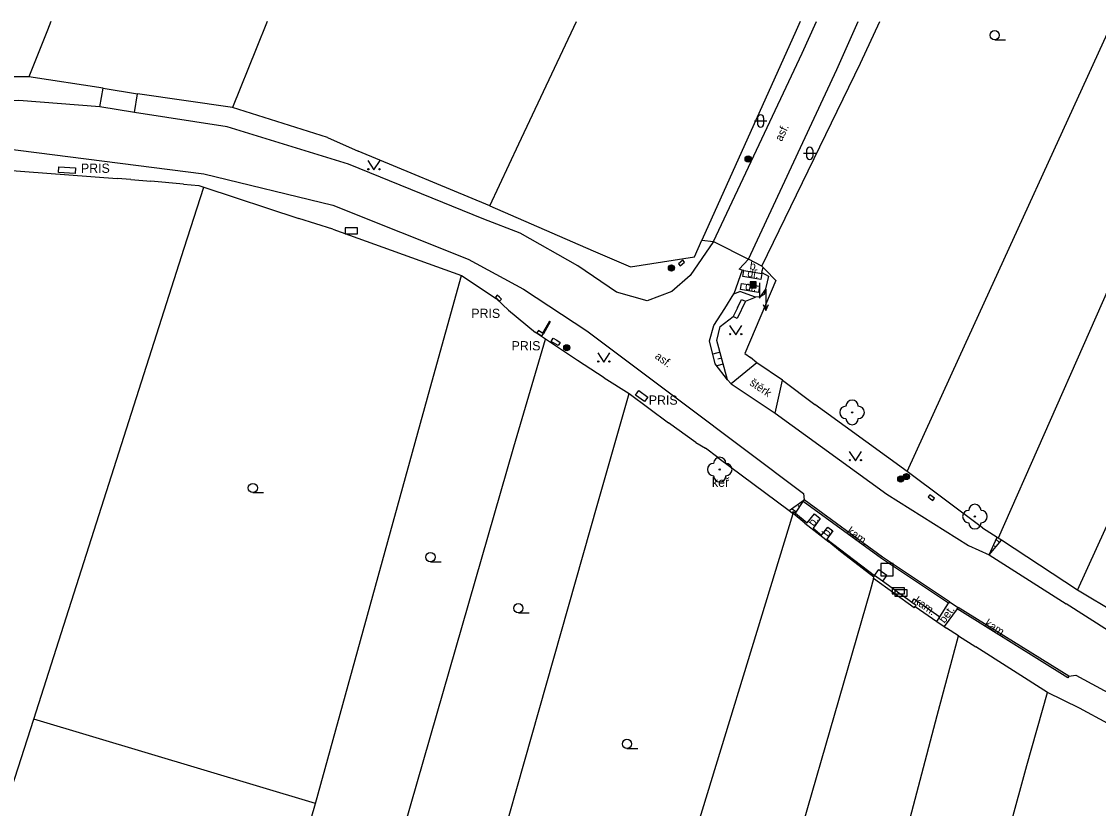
# Model space of a CAD drawing. Extents: x -595546 to -593986, y -1160845 to -1159202.
# Drawn here: x -594721.9 to -594634.5, y -1159268 to -1159204.1 of the extents above; entities that cross this region are included whole.
import ezdxf

# ---------------------------------------------------------------- set-up
doc = ezdxf.new("R2010")
doc.units = 0
for name, color, linetype in [('DOP - ploty', 7, 'Continuous'), ('DOP - rozhrani ploch obecne', 7, 'Continuous'), ('Level 22', 7, 'Continuous'), ('Level 24', 7, 'Continuous'), ('Level 25', 7, 'Continuous'), ('Level 26', 7, 'Continuous'), ('Level 36', 7, 'Continuous'), ('silnoproud - povrch.  znaky a  RIS  skut. velikost', 7, 'Continuous'), ('TM - chodniky - VP', 7, 'Continuous'), ('TM - dolni hrana svahu', 7, 'Continuous'), ('TM - horni hrana svahu', 7, 'Continuous'), ('TM - komunikace - VP', 7, 'Continuous'), ('TM - letecke snimky - pomocna linie', 7, 'Continuous'), ('TM - plot drateny_ kovovy - VP', 7, 'Continuous'), ('TM - plot zdeny_ ohradni zed - VP', 7, 'Continuous'), ('TM - podezdivka plotu - VP', 7, 'Continuous'), ('TM - pomocna konstrukcni linie', 7, 'Continuous'), ('TM - popis objektu', 7, 'Continuous'), ('TM - popis povrchu', 7, 'Continuous'), ('TM - popis zelene', 7, 'Continuous'), ('TM - rozhrani ploch obecne - VP', 7, 'Continuous'), ('TM - srafovani', 7, 'Continuous'), ('TM - vjezd na pozemek', 7, 'Continuous'), ('TM - zed operna - VP', 7, 'Continuous')]:
    doc.layers.add(name, color=color, linetype=linetype)

msp = doc.modelspace()

# ---------------------------------------------------------------- linework, layer by layer
at = {"layer": 'DOP - ploty'}
for points in [[(-594719.543, -1159204.13), (-594719.83, -1159204.84)], [(-594701.993, -1159204.13), (-594702.89, -1159206.35)], [(-594681.54, -1159214.06), (-594676.857, -1159204.13)], [(-594658.717, -1159204.13), (-594659.04, -1159204.86)], [(-594653.81, -1159207.52), (-594652.232, -1159204.13)], [(-594645.79, -1159231.41), (-594633.321, -1159204.13)], [(-594698.07, -1159267.61), (-594688.74, -1159233.89)], [(-594706.51, -1159323.91), (-594681.95, -1159238.66)], [(-594688.86, -1159291.53), (-594675.13, -1159243.22)], [(-594658.6, -1159302.33), (-594647.58, -1159260.46)], [(-594666.51, -1159360.36), (-594640.29, -1159264.51)]]:
    msp.add_lwpolyline(points, dxfattribs=at)
at = {"layer": 'DOP - rozhrani ploch obecne'}
for points in [[(-594624.099, -1159204.13), (-594642.63, -1159246.05)], [(-594720.95, -1159260.74), (-594708.73, -1159222.53)], [(-594736.81, -1159309.92), (-594720.95, -1159260.74)], [(-594698.07, -1159267.61), (-594720.95, -1159260.74)], [(-594713.4, -1159320.62), (-594698.07, -1159267.61)]]:
    msp.add_lwpolyline(points, dxfattribs=at)
at = {"layer": 'Level 22'}
for centre in [(-594654.49, -1159235.85), (-594665.24, -1159240.49), (-594644.52, -1159244.31)]:
    msp.add_circle(centre, 0.05, dxfattribs=at)
for centre, start, end in [((-594654.99, -1159235.85), 90, 270), ((-594654.49, -1159235.35), 0, 180), ((-594653.99, -1159235.85), 270, 90), ((-594654.49, -1159236.35), 180, 0), ((-594665.24, -1159239.99), 0, 180), ((-594665.74, -1159240.49), 90, 270), ((-594664.74, -1159240.49), 270, 90), ((-594665.24, -1159240.99), 180, 0), ((-594644.52, -1159243.81), 0, 180), ((-594645.02, -1159244.31), 90, 270), ((-594644.02, -1159244.31), 270, 90), ((-594644.52, -1159244.81), 180, 0)]:
    msp.add_arc(centre, 0.5, start, end, dxfattribs=at)
at = {"layer": 'Level 24'}
for points in [[(-594695.667, -1159221.368), (-594694.667, -1159221.368), (-594694.667, -1159220.868), (-594695.667, -1159220.868)], [(-594651.242, -1159250.583), (-594650.242, -1159250.583), (-594650.242, -1159250.083), (-594651.242, -1159250.083)], [(-594651.007, -1159250.758), (-594650.007, -1159250.758), (-594650.007, -1159250.258), (-594651.007, -1159250.258)]]:
    msp.add_lwpolyline(points, close=True, dxfattribs=at)
at = {"layer": 'Level 25'}
for points in [[(-594662.78, -1159225.75), (-594662.28, -1159225.75), (-594662.28, -1159225.25), (-594662.78, -1159225.25)], [(-594662.73, -1159225.7), (-594662.33, -1159225.7), (-594662.33, -1159225.3), (-594662.73, -1159225.3)], [(-594662.68, -1159225.65), (-594662.38, -1159225.65), (-594662.38, -1159225.35), (-594662.68, -1159225.35)], [(-594662.63, -1159225.6), (-594662.43, -1159225.6), (-594662.43, -1159225.4), (-594662.63, -1159225.4)], [(-594662.58, -1159225.55), (-594662.48, -1159225.55), (-594662.48, -1159225.45), (-594662.58, -1159225.45)]]:
    msp.add_lwpolyline(points, close=True, dxfattribs=at)
for centre, radius in [((-594662.93, -1159215.29), 0.25), ((-594662.93, -1159215.29), 0.2), ((-594662.93, -1159215.29), 0.15), ((-594662.93, -1159215.29), 0.1), ((-594662.93, -1159215.29), 0.05), ((-594669.16, -1159224.13), 0.25), ((-594669.16, -1159224.13), 0.2), ((-594669.16, -1159224.13), 0.15), ((-594669.16, -1159224.13), 0.1), ((-594669.16, -1159224.13), 0.05), ((-594677.66, -1159230.61), 0.25), ((-594677.66, -1159230.61), 0.2), ((-594677.66, -1159230.61), 0.15), ((-594677.66, -1159230.61), 0.1), ((-594677.66, -1159230.61), 0.05), ((-594650.54, -1159241.26), 0.25), ((-594650.54, -1159241.26), 0.2), ((-594650.54, -1159241.26), 0.15), ((-594650.54, -1159241.26), 0.1), ((-594650.54, -1159241.26), 0.05), ((-594650.08, -1159241.06), 0.25), ((-594650.08, -1159241.06), 0.2), ((-594650.08, -1159241.06), 0.15), ((-594650.08, -1159241.06), 0.1), ((-594650.08, -1159241.06), 0.05)]:
    msp.add_circle(centre, radius, dxfattribs=at)
at = {"layer": 'Level 26'}
msp.add_lwpolyline([(-594652.15, -1159249.11), (-594651.15, -1159249.11), (-594651.15, -1159248.11), (-594652.15, -1159248.11)], close=True, dxfattribs=at)
at = {"layer": 'Level 36'}
for p, q in [((-594642.91, -1159205.615), (-594642.035, -1159205.615)), ((-594662.426, -1159212.196), (-594661.426, -1159212.196)), ((-594662.176, -1159211.946), (-594662.176, -1159212.446)), ((-594661.676, -1159211.946), (-594661.676, -1159212.446)), ((-594658.436, -1159214.826), (-594657.436, -1159214.826)), ((-594658.186, -1159214.576), (-594658.186, -1159215.076)), ((-594657.686, -1159214.576), (-594657.686, -1159215.076)), ((-594703.15, -1159242.365), (-594702.275, -1159242.365)), ((-594688.73, -1159247.975), (-594687.855, -1159247.975)), ((-594681.59, -1159252.125), (-594680.715, -1159252.125)), ((-594672.77, -1159263.135), (-594671.895, -1159263.135))]:
    msp.add_line(p, q, dxfattribs=at)
for points in [[(-594693.82, -1159215.42), (-594693.32, -1159216.17), (-594692.82, -1159215.42)], [(-594662, -1159225.34), (-594662, -1159226.59), (-594661.5, -1159225.84), (-594661.5, -1159227.59)], [(-594661.719, -1159227.101), (-594661.5, -1159227.59), (-594661.281, -1159227.101)], [(-594664.44, -1159228.8), (-594663.94, -1159229.55), (-594663.44, -1159228.8)], [(-594675.15, -1159231.02), (-594674.65, -1159231.77), (-594674.15, -1159231.02)], [(-594654.72, -1159239.03), (-594654.22, -1159239.78), (-594653.72, -1159239.03)]]:
    msp.add_lwpolyline(points, dxfattribs=at)
for centre, radius in [((-594642.91, -1159205.24), 0.375), ((-594693.77, -1159216.12), 0.05), ((-594692.871, -1159216.12), 0.05), ((-594664.39, -1159229.5), 0.05), ((-594663.491, -1159229.5), 0.05), ((-594675.1, -1159231.72), 0.05), ((-594674.201, -1159231.72), 0.05), ((-594654.67, -1159239.73), 0.05), ((-594653.771, -1159239.73), 0.05), ((-594703.15, -1159241.99), 0.375), ((-594688.73, -1159247.6), 0.375), ((-594681.59, -1159251.75), 0.375), ((-594672.77, -1159262.76), 0.375)]:
    msp.add_circle(centre, radius, dxfattribs=at)
for centre, start, end in [((-594661.926, -1159211.946), 0, 180), ((-594661.926, -1159212.446), 180, 0), ((-594657.936, -1159214.576), 0, 180), ((-594657.936, -1159215.076), 180, 0)]:
    msp.add_arc(centre, 0.25, start, end, dxfattribs=at)
at = {"layer": 'silnoproud - povrch.  znaky a  RIS  skut. velikost'}
for points in [[(-594718.91, -1159215.92), (-594717.54, -1159216.01), (-594717.57, -1159216.46), (-594718.94, -1159216.37), (-594718.91, -1159215.92)], [(-594668.24, -1159223.49), (-594668.6, -1159223.79)], [(-594668.6, -1159223.79), (-594668.46, -1159223.96)], [(-594668.46, -1159223.96), (-594668.28, -1159223.81)], [(-594668.28, -1159223.81), (-594668.1, -1159223.66)], [(-594668.1, -1159223.66), (-594668.24, -1159223.49)], [(-594683.3, -1159226.34), (-594683.45, -1159226.49)], [(-594683.45, -1159226.49), (-594683.12, -1159226.83)], [(-594683.13, -1159226.5), (-594683.3, -1159226.34)], [(-594682.96, -1159226.66), (-594683.13, -1159226.5)], [(-594683.12, -1159226.83), (-594682.96, -1159226.66)], [(-594663.8, -1159227.38), (-594663.46, -1159226.68), (-594663.15, -1159226.83)], [(-594663.15, -1159226.83), (-594663.83, -1159228.22), (-594664.14, -1159228.07)], [(-594663.8, -1159227.38), (-594664.14, -1159228.07)], [(-594679.96, -1159229.21), (-594680.08, -1159229.39)], [(-594679.76, -1159229.34), (-594679.96, -1159229.21)], [(-594680.08, -1159229.39), (-594679.69, -1159229.65)], [(-594679.62, -1159229.43), (-594679.76, -1159229.34)], [(-594679.69, -1159229.65), (-594679.56, -1159229.47)], [(-594679.56, -1159229.47), (-594679.62, -1159229.43)], [(-594678.92, -1159230.09), (-594678.76, -1159229.83), (-594678.48, -1159230), (-594678.2, -1159230.17), (-594678.36, -1159230.43)], [(-594678.36, -1159230.43), (-594678.92, -1159230.09)], [(-594671.8, -1159234.09), (-594671.08, -1159234.62), (-594671.35, -1159234.98), (-594672.07, -1159234.45), (-594671.8, -1159234.09)], [(-594648.19, -1159242.54), (-594648.32, -1159242.72)], [(-594648.32, -1159242.72), (-594648.13, -1159242.86)], [(-594647.81, -1159242.82), (-594648.19, -1159242.54)], [(-594648.13, -1159242.86), (-594647.94, -1159243)], [(-594647.94, -1159243), (-594647.81, -1159242.82)], [(-594652.68, -1159249.09), (-594652.33, -1159248.6)], [(-594652.03, -1159249.56), (-594652.68, -1159249.09)], [(-594652.33, -1159248.6), (-594651.68, -1159249.07), (-594652.03, -1159249.56)]]:
    msp.add_lwpolyline(points, dxfattribs=at)
at = {"layer": 'TM - chodniky - VP'}
for points in [[(-594665.75, -1159221.99), (-594658.55, -1159206.69)], [(-594662.9, -1159223.42), (-594655.73, -1159208.02)], [(-594715.59, -1159211.05), (-594715.3, -1159209.53)], [(-594712.75, -1159211.5), (-594712.53, -1159210)]]:
    msp.add_lwpolyline(points, dxfattribs=at)
at = {"layer": 'TM - dolni hrana svahu'}
for points in [[(-594659.61, -1159243.81), (-594658.39, -1159242.95)], [(-594643.36, -1159247.42), (-594642.72, -1159245.99)]]:
    msp.add_lwpolyline(points, dxfattribs=at)
at = {"layer": 'TM - horni hrana svahu'}
for points in [[(-594664.61, -1159233.21), (-594665.47, -1159230.01), (-594665.2, -1159228.89), (-594664.14, -1159228.07)], [(-594659.08, -1159244.04), (-594658.47, -1159243.08)], [(-594643.36, -1159247.42), (-594642.35, -1159246.23)]]:
    msp.add_lwpolyline(points, dxfattribs=at)
at = {"layer": 'TM - komunikace - VP'}
for points in [[(-594715.59, -1159211.05), (-594722.16, -1159210.54), (-594736.36, -1159211.04), (-594757.13, -1159212.55)], [(-594712.75, -1159211.5), (-594715.59, -1159211.05)], [(-594681.44, -1159221.31), (-594684.4, -1159220.17), (-594695.39, -1159215.7), (-594705.24, -1159212.67), (-594712.75, -1159211.5)], [(-594824.74, -1159221.23), (-594809.47, -1159219.16), (-594796.22, -1159216.97), (-594779.49, -1159216.11), (-594759.98, -1159216.05), (-594740.71, -1159215.27), (-594723.48, -1159214.4), (-594707.13, -1159216.5), (-594696.66, -1159219.03), (-594685.68, -1159223.41), (-594681.17, -1159225.84)], [(-594669.13, -1159226.04), (-594671.13, -1159226.79), (-594673.61, -1159226.1), (-594676.75, -1159223.95), (-594681.44, -1159221.31)], [(-594665.75, -1159221.99), (-594667.63, -1159224.73)], [(-594663.42, -1159224.31), (-594663.65, -1159224.23), (-594662.9, -1159223.42)], [(-594667.63, -1159224.73), (-594669.13, -1159226.04)], [(-594663.42, -1159224.31), (-594664.09, -1159226.22)], [(-594681.17, -1159225.84), (-594676.02, -1159229.24), (-594668.13, -1159235.16)], [(-594665.71, -1159228.8), (-594664.83, -1159227.41)], [(-594664.61, -1159233.21), (-594665.6, -1159231.92), (-594666.08, -1159230.04), (-594665.71, -1159228.8)], [(-594664.32, -1159233.54), (-594664.61, -1159233.21)], [(-594664.32, -1159233.54), (-594660.73, -1159235.92)], [(-594668.13, -1159235.16), (-594658.45, -1159242.44)], [(-594660.73, -1159235.92), (-594651.66, -1159242.5), (-594645.03, -1159246.66), (-594643.36, -1159247.42)], [(-594658.45, -1159242.44), (-594658.39, -1159242.95)], [(-594652.01, -1159247.6), (-594658.39, -1159242.95)], [(-594646.57, -1159251.22), (-594652.01, -1159247.6)], [(-594643.36, -1159247.42), (-594637.11, -1159251.38)], [(-594646.57, -1159251.22), (-594645.88, -1159251.68)], [(-594636.9, -1159257.26), (-594645.88, -1159251.68)], [(-594625.23, -1159258.97), (-594637.11, -1159251.38)], [(-594636.9, -1159257.26), (-594636.31, -1159257.17), (-594626.81, -1159262.32)]]:
    msp.add_lwpolyline(points, dxfattribs=at)
at = {"layer": 'TM - letecke snimky - pomocna linie'}
for points in [[(-594658.55, -1159206.69), (-594657.39, -1159204.13)], [(-594655.73, -1159208.02), (-594654.001, -1159204.13)]]:
    msp.add_lwpolyline(points, dxfattribs=at)
at = {"layer": 'TM - plot drateny_ kovovy - VP'}
for points in [[(-594719.83, -1159204.84), (-594721.35, -1159208.61)], [(-594659.04, -1159204.86), (-594666.68, -1159221.87)], [(-594702.89, -1159206.35), (-594704.81, -1159211.11)], [(-594661.81, -1159223.99), (-594653.81, -1159207.52)], [(-594721.35, -1159208.61), (-594728.4, -1159208.63)], [(-594715.3, -1159209.53), (-594721.35, -1159208.61)], [(-594704.81, -1159211.11), (-594712.53, -1159210)], [(-594697.1, -1159213.55), (-594704.81, -1159211.11)], [(-594683.91, -1159219.09), (-594681.54, -1159214.06)], [(-594683.91, -1159219.09), (-594694.61, -1159214.66)], [(-594723.83, -1159216.14), (-594714.18, -1159216.87)], [(-594713.05, -1159216.96), (-594711.44, -1159217.08)], [(-594708.78, -1159217.32), (-594707.55, -1159217.45), (-594707.14, -1159217.58)], [(-594707.14, -1159217.58), (-594699.42, -1159220.11)], [(-594683.91, -1159219.09), (-594675.52, -1159222.74)], [(-594696.67, -1159220.99), (-594686.21, -1159224.73)], [(-594666.68, -1159221.87), (-594665.75, -1159221.99)], [(-594672.49, -1159224.05), (-594667.28, -1159223.23)], [(-594661.81, -1159223.99), (-594661.7, -1159224.1)], [(-594688.74, -1159233.89), (-594686.21, -1159224.73)], [(-594686.21, -1159224.73), (-594683.39, -1159226.6)], [(-594661.7, -1159224.1), (-594661.54, -1159224.26)], [(-594661.54, -1159224.26), (-594660.69, -1159225.14)], [(-594660.69, -1159225.14), (-594663.2, -1159231.08)], [(-594682.39, -1159227.56), (-594683.39, -1159226.6)], [(-594681.95, -1159238.66), (-594679.4, -1159229.9)], [(-594679.4, -1159229.9), (-594680.19, -1159229.37)], [(-594676.79, -1159231.64), (-594679.4, -1159229.9)], [(-594663.2, -1159231.08), (-594662.73, -1159231.41)], [(-594650.01, -1159240.64), (-594645.79, -1159231.41)], [(-594674.63, -1159233.06), (-594672.6, -1159234.32)], [(-594660.15, -1159233.24), (-594657.53, -1159235.2)], [(-594675.13, -1159243.22), (-594672.6, -1159234.32)], [(-594672.6, -1159234.32), (-594669.4, -1159236.69)], [(-594650.01, -1159240.64), (-594656.72, -1159235.78)], [(-594667.17, -1159238.31), (-594666.39, -1159238.77)], [(-594665.4, -1159239.52), (-594659.61, -1159243.81)], [(-594643.91, -1159245.23), (-594650.01, -1159240.64)], [(-594636.18, -1159250.27), (-594632.39, -1159241.97)], [(-594668.46, -1159274.05), (-594659.28, -1159244.06)], [(-594659.61, -1159243.81), (-594659.34, -1159244.02)], [(-594659.34, -1159244.02), (-594659.28, -1159244.06)], [(-594658.33, -1159244.85), (-594659.28, -1159244.06)], [(-594655.42, -1159247.14), (-594656.38, -1159246.37)], [(-594642.35, -1159246.23), (-594642.63, -1159246.05)], [(-594636.18, -1159250.27), (-594642.35, -1159246.23)], [(-594652.72, -1159249.23), (-594654.63, -1159247.77)], [(-594652.75, -1159249.34), (-594653.03, -1159250.35), (-594661.39, -1159279.28)], [(-594649.44, -1159251.72), (-594652.75, -1159249.34)], [(-594633.03, -1159252.19), (-594636.18, -1159250.27)], [(-594645.84, -1159254), (-594646.82, -1159253.37)], [(-594647.58, -1159260.46), (-594645.84, -1159254)], [(-594638.62, -1159258.58), (-594644.44, -1159254.87)], [(-594640.29, -1159264.51), (-594638.62, -1159258.58)], [(-594636.02, -1159259.85), (-594638.62, -1159258.58)]]:
    msp.add_lwpolyline(points, dxfattribs=at)
at = {"layer": 'TM - plot zdeny_ ohradni zed - VP'}
msp.add_lwpolyline([(-594667.28, -1159223.23), (-594666.68, -1159221.87)], dxfattribs=at)
at = {"layer": 'TM - podezdivka plotu - VP'}
for points in [[(-594661.8, -1159224.37), (-594661.7, -1159224.1)], [(-594652.75, -1159249.34), (-594652.72, -1159249.23)], [(-594652.72, -1159249.23), (-594652.68, -1159249.09)], [(-594649.64, -1159251.28), (-594650.48, -1159250.67), (-594650.69, -1159250.52), (-594650.95, -1159250.34), (-594652.03, -1159249.56)], [(-594649.3, -1159251.53), (-594649.64, -1159251.28)], [(-594649.44, -1159251.72), (-594649.37, -1159251.62)], [(-594649.37, -1159251.62), (-594649.3, -1159251.53)]]:
    msp.add_lwpolyline(points, dxfattribs=at)
at = {"layer": 'TM - pomocna konstrukcni linie'}
for points in [[(-594663.15, -1159226.83), (-594662.33, -1159226.51)], [(-594679, -1159228.5), (-594679.06, -1159228.46), (-594679.62, -1159229.43)]]:
    msp.add_lwpolyline(points, dxfattribs=at)
at = {"layer": 'TM - rozhrani ploch obecne - VP'}
for points in [[(-594708.73, -1159222.53), (-594707.14, -1159217.58)], [(-594663.29, -1159224.33), (-594663.42, -1159224.31)], [(-594661.83, -1159224.57), (-594661.91, -1159225.06), (-594663.37, -1159224.82), (-594663.29, -1159224.33)], [(-594663.29, -1159224.33), (-594661.83, -1159224.57)], [(-594661.82, -1159224.51), (-594661.83, -1159224.57)], [(-594661.82, -1159224.51), (-594661.8, -1159224.37)], [(-594662.08, -1159226.11), (-594663.55, -1159225.87), (-594663.47, -1159225.38)], [(-594663.47, -1159225.38), (-594662, -1159225.62)], [(-594662, -1159225.62), (-594662.08, -1159226.11)], [(-594662.22, -1159231.82), (-594664.32, -1159233.54)], [(-594660.73, -1159235.92), (-594660.15, -1159233.24)], [(-594658.47, -1159243.08), (-594658.39, -1159242.95)], [(-594652.1, -1159247.72), (-594658.47, -1159243.08)], [(-594659.34, -1159244.02), (-594659.25, -1159243.9), (-594659.08, -1159244.04)], [(-594659.08, -1159244.04), (-594658.14, -1159244.83)], [(-594658.14, -1159244.83), (-594657.55, -1159244.08), (-594657.08, -1159244.47), (-594657.65, -1159245.25)], [(-594657.65, -1159245.25), (-594656.98, -1159245.81)], [(-594656.98, -1159245.81), (-594656.47, -1159245.16), (-594656.06, -1159245.48), (-594656.54, -1159246.13)], [(-594656.54, -1159246.13), (-594652.68, -1159249.09)], [(-594646.65, -1159251.35), (-594652.1, -1159247.72)], [(-594649.64, -1159251.28), (-594649.44, -1159250.99), (-594647.36, -1159252.45)], [(-594647.36, -1159252.45), (-594646.65, -1159251.35)], [(-594645.97, -1159251.8), (-594647.02, -1159253.23)], [(-594646.57, -1159251.22), (-594646.65, -1159251.35)], [(-594645.97, -1159251.8), (-594645.88, -1159251.68)], [(-594636.9, -1159257.26), (-594636.98, -1159257.39), (-594645.97, -1159251.8)], [(-594647.6, -1159252.83), (-594647.36, -1159252.45)]]:
    msp.add_lwpolyline(points, dxfattribs=at)
at = {"layer": 'TM - srafovani'}
for points in [[(-594665.21, -1159230.97), (-594665.8, -1159231.13)], [(-594664.95, -1159231.94), (-594665.48, -1159232.08)], [(-594665.08, -1159231.45), (-594665.38, -1159231.53)], [(-594659.01, -1159243.94), (-594659.42, -1159243.68)], [(-594658.75, -1159243.52), (-594658.86, -1159243.44)], [(-594642.83, -1159246.79), (-594642.92, -1159246.72)], [(-594642.51, -1159246.41), (-594642.8, -1159246.17)], [(-594643.15, -1159247.18), (-594643.22, -1159247.12)]]:
    msp.add_lwpolyline(points, dxfattribs=at)
at = {"layer": 'TM - vjezd na pozemek'}
for points in [[(-594715.3, -1159209.53), (-594712.53, -1159210)], [(-594697.1, -1159213.55), (-594694.61, -1159214.66)], [(-594713.05, -1159216.96), (-594714.18, -1159216.87)], [(-594708.78, -1159217.32), (-594711.44, -1159217.08)], [(-594696.67, -1159220.99), (-594699.42, -1159220.11)], [(-594665.75, -1159221.99), (-594662.9, -1159223.42)], [(-594675.52, -1159222.74), (-594672.49, -1159224.05)], [(-594661.81, -1159223.99), (-594662.9, -1159223.42)], [(-594682.39, -1159227.56), (-594680.19, -1159229.37)], [(-594674.63, -1159233.06), (-594676.79, -1159231.64)], [(-594662.22, -1159231.82), (-594662.73, -1159231.41)], [(-594660.15, -1159233.24), (-594662.22, -1159231.82)], [(-594656.72, -1159235.78), (-594657.53, -1159235.2)], [(-594667.17, -1159238.31), (-594669.4, -1159236.69)], [(-594665.4, -1159239.52), (-594666.39, -1159238.77)], [(-594658.33, -1159244.85), (-594656.38, -1159246.37)], [(-594643.91, -1159245.23), (-594642.72, -1159245.99)], [(-594642.72, -1159245.99), (-594642.63, -1159246.05)], [(-594654.63, -1159247.77), (-594655.42, -1159247.14)], [(-594649.37, -1159251.62), (-594647.6, -1159252.83)], [(-594647.6, -1159252.83), (-594647.02, -1159253.23)], [(-594647.02, -1159253.23), (-594646.82, -1159253.37)], [(-594645.84, -1159254), (-594644.44, -1159254.87)], [(-594633.73, -1159261.11), (-594636.02, -1159259.85)]]:
    msp.add_lwpolyline(points, dxfattribs=at)
at = {"layer": 'TM - zed operna - VP'}
for points in [[(-594661.82, -1159224.51), (-594661.28, -1159224.79), (-594661.63, -1159226.29), (-594661.99, -1159226.48)], [(-594664.83, -1159227.41), (-594664.09, -1159226.22)], [(-594664.09, -1159226.22), (-594663.62, -1159226.03)], [(-594662.33, -1159226.51), (-594663.62, -1159226.03)], [(-594661.99, -1159226.48), (-594662.33, -1159226.51)], [(-594679, -1159228.5), (-594679.56, -1159229.47)]]:
    msp.add_lwpolyline(points, dxfattribs=at)

# ---------------------------------------------------------------- texts
at = {"layer": 'TM - popis objektu'}
for p in [(-594717.11, -1159216.41), (-594685.41, -1159228.19), (-594682.14, -1159230.82), (-594671, -1159235.23)]:
    msp.add_text('PRIS', height=0.75, dxfattribs=at).set_placement(p)
at = {"layer": 'TM - popis povrchu'}
for s, rotation, p in [('asf.', 65, (-594660.2, -1159213.91)), ('b.', 350.665, (-594662.84, -1159224.23)), ('dl.', 350.665, (-594663.03, -1159224.83)), ('dl.', 350.7274, (-594663.21, -1159225.88)), ('asf.', 323, (-594670.56, -1159231.41)), ('štěrk', 326, (-594662.87, -1159233.59)), ('b.', 53.84181, (-594657.6, -1159245.15)), ('b.', 53.55556, (-594656.47, -1159245.99)), ('kam.', 323.92975, (-594654.96, -1159245.6)), ('kam.', 324.9341, (-594649.51, -1159251.28)), ('bet.', 53.71473, (-594646.98, -1159253.02)), ('kam.', 328.12657, (-594643.78, -1159253.13))]:
    msp.add_text(s, height=0.65, rotation=rotation, dxfattribs=at).set_placement(p)
at = {"layer": 'TM - popis zelene'}
msp.add_text('keř', height=0.75, dxfattribs=at).set_placement((-594665.87, -1159241.9))

doc.saveas('drawing.dxf')
